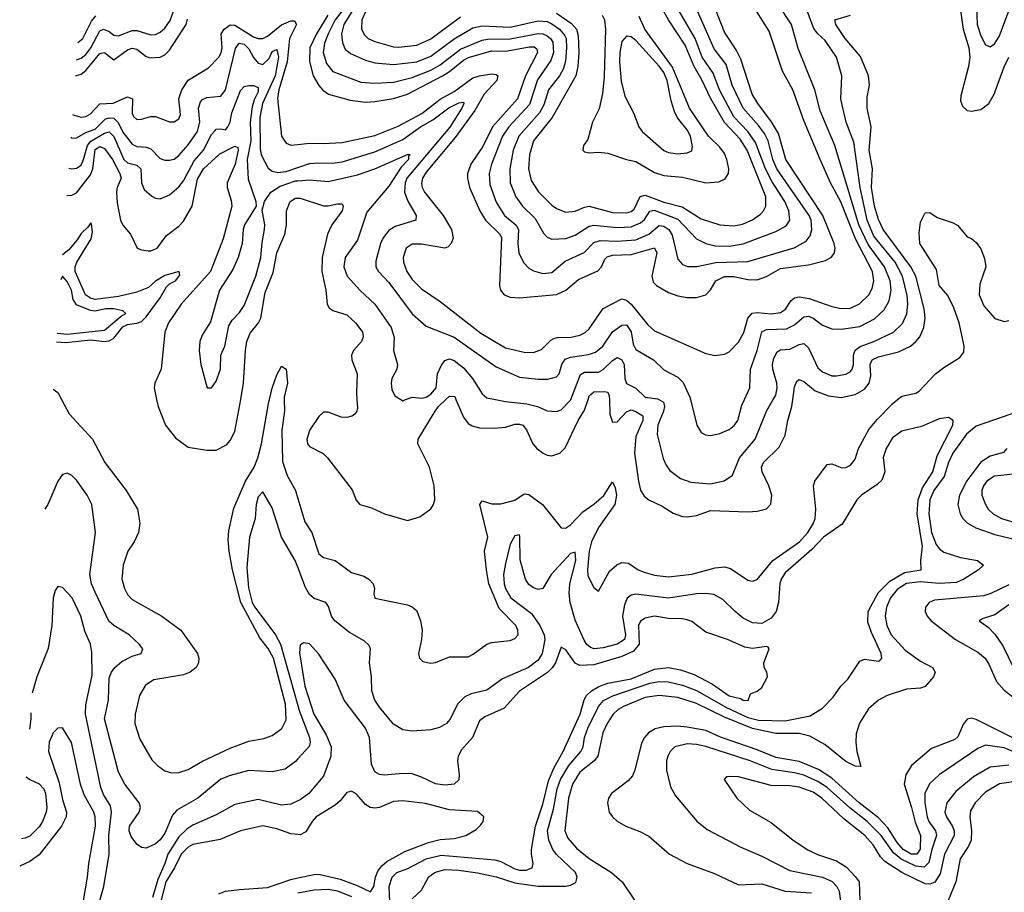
# Model space of a CAD drawing. Header units: inches. Extents: x 1173000 to 1307049, y 522583 to 678455.
# Tile 509 of 617: x 1198807 to 1203030, y 657886 to 661630. Entities that reach past the tile are written whole.
import ezdxf

# ---------------------------------------------------------------- set-up
doc = ezdxf.new("R2010")
doc.units = ezdxf.units.IN
doc.header["$MEASUREMENT"] = 0
for name, color, linetype in [('B1695', 7, 'Continuous'), ('B1696', 7, 'Continuous'), ('B2605', 7, 'Continuous'), ('B2606', 7, 'Continuous')]:
    doc.layers.add(name, color=color, linetype=linetype)

msp = doc.modelspace()

# ---------------------------------------------------------------- linework, layer by layer
at = {"layer": 'B1695', "color": 5}
for points, elevation in [([(1198986.2, 660000), (1199018.5, 659938.5), (1199118.5, 659830), (1199171.9, 659730), (1199263.2, 659610), (1199312.4, 659530), (1199321.6, 659470), (1199316.6, 659430), (1199298.2, 659390), (1199270.7, 659349.3), (1199250.9, 659290), (1199245.1, 659230), (1199256.3, 659190), (1199270, 659164), (1199290, 659142.3), (1199416.1, 659070), (1199497.7, 659010), (1199570.1, 658910), (1199575.6, 658890), (1199574.4, 658870), (1199563.8, 658850), (1199538.6, 658830), (1199510, 658819.6), (1199382.2, 658797.8), (1199346, 658774), (1199320.2, 658730), (1199301.6, 658650), (1199301, 658610), (1199322.7, 658542.7), (1199374.3, 658454.3), (1199397.4, 658430), (1199430, 658406.9), (1199458.6, 658398.6), (1199490, 658399.3), (1199530, 658413.1), (1199591.2, 658448.8), (1199710, 658504.1), (1199790, 658534), (1199854.7, 658545.3), (1199890, 658558.8), (1199931.4, 658588.6), (1199950, 658626), (1199947.6, 658692.4), (1199895.7, 658890), (1199872.4, 658932.4), (1199837.2, 658977.2), (1199755.5, 659130), (1199720.1, 659270), (1199705.4, 659350), (1199701.6, 659398.4), (1199703.8, 659436.2), (1199725.2, 659534.8), (1199775.9, 659650), (1199812.8, 659710), (1199828.7, 659750), (1199844.5, 659810), (1199875.4, 659990), (1199877.9, 660000)], 1180), ([(1199393.9, 660000), (1199400.2, 659970), (1199432.8, 659890), (1199475.7, 659835.7), (1199530, 659795.9), (1199610, 659783), (1199650, 659783.2), (1199693.4, 659806.6), (1199710, 659824.5), (1199730, 659862.8), (1199754.8, 660000)], 1220), ([(1199941.6, 660000), (1199942.4, 659950), (1199931.3, 659868.7), (1199934, 659734), (1199954.7, 659674.7), (1199989.6, 659610), (1200000, 659575.4)], 1180), ([(1200000, 658458.1), (1199990, 658447.2), (1199945.2, 658414.8), (1199890, 658402.7), (1199790, 658408.2), (1199710, 658386.7), (1199669.2, 658370.8), (1199570.7, 658290), (1199481.3, 658238.7), (1199463, 658217), (1199430, 658139), (1199410, 658110.8), (1199390, 658093.4), (1199350, 658075.2), (1199330, 658077.7), (1199310, 658092.9), (1199285.5, 658125.5), (1199275.9, 658150), (1199278.5, 658170), (1199319, 658230), (1199324.6, 658250), (1199319.7, 658270), (1199257.3, 658350), (1199230, 658400.9), (1199170.7, 658630), (1199187.8, 658710), (1199190, 658806), (1199200.1, 658830), (1199214.4, 658850), (1199244.4, 658875.6), (1199290, 658898.4), (1199328.2, 658910), (1199334.4, 658930), (1199319.6, 658950), (1199276.1, 658990), (1199211.1, 659030), (1199189.7, 659049.7), (1199130, 659173.6), (1199114.2, 659210), (1199107.8, 659250), (1199131.7, 659430), (1199116.5, 659550), (1199095.8, 659590), (1199050, 659654.6), (1199030, 659674.3), (1199010, 659684.2), (1198990, 659679.3), (1198971.1, 659650), (1198927.4, 659550), (1198915, 659529.2)], 1160), ([(1200000, 659280.3), (1199988.7, 659310), (1199930.1, 659410), (1199890, 659535.5), (1199850, 659604.9), (1199830, 659583), (1199821.5, 659550), (1199816.5, 659490), (1199792.6, 659410), (1199781.2, 659278.8), (1199788.3, 659191.7), (1199804.7, 659130), (1199815, 659110), (1199904, 658990), (1199925.5, 658950), (1200000, 658687.5)], 1160), ([(1199145.3, 657830), (1199168.1, 657910), (1199190.1, 658050), (1199189, 658129), (1199201.4, 658230), (1199196.7, 658256.7), (1199166, 658306), (1199155.2, 658335.2), (1199088.6, 658650), (1199090.4, 658690), (1199117.3, 658817.3), (1199116.8, 658916.8), (1199110.2, 658950), (1199086.3, 659006.3), (1199069.4, 659070), (1199032.2, 659150), (1198990, 659193.6), (1198970, 659198.3), (1198959.1, 659180.9), (1198950.6, 659150), (1198945.4, 659030), (1198928.6, 658931.4), (1198880.2, 658810), (1198859.9, 658740.4)], 1140), ([(1198854.1, 658656.2), (1198855.4, 658630), (1198849.1, 658585.3)], 1140), ([(1199080.6, 657850), (1199098, 657950), (1199103, 658010), (1199132.3, 658170), (1199130.7, 658210), (1199125, 658230), (1199083.9, 658303.9), (1199067.7, 658350), (1199029.1, 658529.1), (1198990, 658590.8), (1198970.7, 658590.7), (1198950, 658570.4), (1198933.5, 658530), (1198929.8, 658490), (1198975.9, 658355.9), (1198990, 658284), (1199007.8, 658230), (1199006.9, 658210), (1198986.7, 658170), (1198890, 658046), (1198850, 658018), (1198806.9, 657998)], 1120), ([(1198834.5, 658381.6), (1198849.8, 658370), (1198890, 658351), (1198910.3, 658330), (1198916.9, 658310), (1198922.8, 658250), (1198921.1, 658230), (1198905.3, 658190), (1198890, 658167.2), (1198850, 658127.1), (1198830, 658117.4), (1198815.3, 658115)], 1140), ([(1200000, 658277.8), (1199970, 658264.1), (1199930, 658259.8), (1199830, 658283.3), (1199730, 658263), (1199650, 658218.1), (1199550, 658173.7), (1199523.3, 658156.7), (1199490, 658123.1), (1199442.2, 658050), (1199430, 658009.4), (1199398.9, 657941.1), (1199376.5, 657863.5)], 1140), ([(1200000, 658134), (1199970, 658136.9), (1199910, 658158.1), (1199850, 658170.7), (1199754, 658150), (1199667.4, 658112.6), (1199550, 658090.9), (1199530, 658080.1), (1199499.4, 658050), (1199471.1, 657990), (1199433.6, 657930), (1199408.3, 657830)], 1120), ([(1199661.5, 657878.5), (1199690, 657889.9), (1199750, 657898.3), (1199870, 657905.8), (1199970, 657941), (1200000, 657947.5)], 1120)]:
    msp.add_lwpolyline(points, dxfattribs=dict(at, elevation=elevation))
at = {"layer": 'B1696', "color": 5}
for points, elevation in [([(1199050.7, 661457.7), (1199070, 661464.6), (1199090, 661480.4), (1199112.6, 661510), (1199150, 661582.8), (1199166.4, 661590), (1199190, 661579.7), (1199210, 661563.3), (1199230, 661560.7), (1199290, 661584.6), (1199310, 661583.3), (1199370, 661565.5), (1199390, 661567.4), (1199410, 661576.1), (1199430, 661593.4), (1199453, 661627), (1199473.8, 661686.2)], 1340), ([(1199045.9, 661391), (1199050, 661390.4), (1199070, 661396.9), (1199090, 661411.8), (1199150, 661485.6), (1199170, 661490.1), (1199210, 661457.9), (1199270, 661500.7), (1199290, 661508.8), (1199310, 661504.5), (1199350, 661472.7), (1199367, 661467), (1199410, 661469.6), (1199430, 661479.8), (1199450, 661500.1), (1199520.4, 661610), (1199526.9, 661633.1)], 1320), ([(1199056.2, 661532.1), (1199078, 661550), (1199115.4, 661624.6), (1199133.3, 661646.7)], 1360), ([(1199033.7, 661223.9), (1199040.1, 661220.1), (1199070, 661212.2), (1199090, 661215), (1199110, 661225.9), (1199150, 661269.3), (1199208.3, 661271.7), (1199270, 661298.8), (1199290.5, 661290.5), (1199290, 661228), (1199295, 661215), (1199310, 661202), (1199330, 661203), (1199370, 661214.6), (1199390, 661214.6), (1199450, 661191.8), (1199470, 661191.9), (1199490, 661205.4), (1199496.7, 661223.3), (1199489.9, 661290), (1199501.8, 661330), (1199530, 661370.1), (1199617, 661423), (1199660.4, 661470), (1199671.3, 661488.7), (1199674.9, 661510), (1199670.4, 661570), (1199684.4, 661590), (1199710, 661608.2), (1199730, 661606.7), (1199810, 661557.2), (1199830, 661549.6), (1199850, 661549.1), (1199870, 661559.7), (1199930, 661608.8), (1199970, 661625.2), (1199986.1, 661626.1), (1199993.5, 661610), (1199963.6, 661550), (1199953.6, 661450), (1199918.1, 661330), (1199912.5, 661292.5), (1199929.4, 661130), (1199950, 661100.3), (1199970, 661092.3), (1200000, 661095.1)], 1280), ([(1199026.5, 661125.5), (1199030, 661121.9), (1199050, 661122.9), (1199092.8, 661147.2), (1199130, 661161), (1199175.4, 661204.6), (1199190, 661209.5), (1199210, 661207.7), (1199229, 661189), (1199250, 661148.3), (1199290, 661096.6), (1199310, 661085.5), (1199350, 661082.8), (1199370, 661075.4), (1199410, 661035), (1199430, 661027.8), (1199450, 661027.2), (1199470, 661031.8), (1199490, 661047.8), (1199530, 661093), (1199569, 661150), (1199578.9, 661190), (1199574.4, 661250), (1199582.1, 661277.9), (1199591.6, 661288.4), (1199610, 661297.1), (1199670, 661302.3), (1199690, 661329.2), (1199732.8, 661507.2), (1199748.2, 661530), (1199770, 661525), (1199790, 661504.6), (1199810, 661468.3), (1199830, 661443.9), (1199850, 661437.8), (1199876.7, 661463.3), (1199890, 661493.4), (1199910, 661502.5), (1199916.5, 661470), (1199902.7, 661390), (1199847.8, 661270), (1199836.3, 661210), (1199837.9, 661077.9), (1199843.3, 661050), (1199873.2, 660993.2), (1199890, 660980.5), (1199914.1, 660974.1), (1199950, 660979), (1200000, 660996.1)], 1260), ([(1199017.2, 660993.5), (1199030, 660990.7), (1199050, 660992.5), (1199070, 661006.3), (1199081.2, 661030), (1199097.3, 661090), (1199111.6, 661108.4), (1199170, 661143.1), (1199190, 661149.3), (1199210, 661128.9), (1199253.5, 661030), (1199270, 661015.9), (1199310, 661006.5), (1199326.5, 660990), (1199329.6, 660929.6), (1199341, 660901), (1199373.6, 660873.6), (1199390, 660864.9), (1199410, 660862), (1199450, 660878), (1199490, 660913.4), (1199510, 660939.5), (1199555.2, 661024.8), (1199595.8, 661070), (1199630, 661138), (1199644.7, 661155.3), (1199650, 661161), (1199670, 661162.5), (1199690, 661157.8), (1199699.8, 661170), (1199709.2, 661190.8), (1199717, 661230), (1199753.6, 661326.4), (1199770, 661343.3), (1199790, 661348.6), (1199810, 661347.4), (1199830, 661339.2), (1199830, 661320.8), (1199813.1, 661286.9), (1199803.9, 661256.1), (1199795.5, 661190), (1199798, 661110), (1199782.9, 661030), (1199786.4, 660946.4), (1199820.2, 660850), (1199821.1, 660830), (1199771.5, 660750), (1199764.7, 660730), (1199760.7, 660670), (1199744.2, 660610), (1199721.2, 660558.8), (1199664.1, 660470), (1199625.9, 660334.1), (1199590, 660276.2), (1199580.2, 660250), (1199576.3, 660210), (1199583.9, 660150), (1199611, 660051), (1199630, 660050.8), (1199650, 660078.8), (1199668.5, 660130), (1199669.8, 660190), (1199687.3, 660230), (1199703.7, 660316.3), (1199718.6, 660341.4), (1199750, 660373.8), (1199770, 660404.2), (1199819.7, 660530), (1199841.5, 660610), (1199846.4, 660673.6), (1199856.5, 660730), (1199857.7, 660750), (1199847.3, 660812.7), (1199857, 660850), (1199883.4, 660890), (1199923.9, 660916.1), (1199990, 660938.2), (1200000, 660939)], 1240), ([(1199009, 660875.9), (1199010, 660875.6), (1199030, 660876.6), (1199050, 660887.1), (1199110, 660964.7), (1199120.3, 660990), (1199130, 661072.8), (1199150, 661086.3), (1199170, 661077.9), (1199204.3, 661030), (1199236.7, 660970), (1199241.6, 660950), (1199224.5, 660910), (1199222, 660890), (1199225, 660845), (1199239.1, 660770), (1199250, 660749.1), (1199282, 660710), (1199310.3, 660650.3), (1199330, 660642), (1199358.5, 660638.5), (1199370, 660638.8), (1199396.8, 660650), (1199436.1, 660703.9), (1199490, 660744.7), (1199510, 660765.1), (1199546.7, 660830), (1199570, 660945.6), (1199595.2, 660990), (1199665.1, 661054.9), (1199730, 661088.2), (1199742.5, 661082.5), (1199743.9, 661070), (1199730.6, 661010), (1199696.3, 660930), (1199696.3, 660910), (1199713.9, 660853.9), (1199716.5, 660830), (1199679.2, 660690), (1199625, 660550), (1199499.6, 660410), (1199445.6, 660330), (1199430.1, 660290), (1199413.2, 660130), (1199387.2, 660070), (1199383.5, 660050), (1199393.9, 660000)], 1220), ([(1199754.8, 660000), (1199767.5, 660070), (1199775.3, 660210), (1199781.7, 660250), (1199795.2, 660284.8), (1199831.8, 660330), (1199841.8, 660350), (1199860, 660460), (1199894.2, 660545.8), (1199909.7, 660630.3), (1199944.5, 660710), (1199950.6, 660750), (1199951.2, 660810), (1199967.5, 660850), (1199990, 660864.3), (1200000, 660864.3)], 1220), ([(1198965.1, 660247.5), (1199004.8, 660244.8), (1199110, 660257.1), (1199170, 660249.4), (1199190, 660252.1), (1199210, 660263), (1199250, 660312.8), (1199270, 660322.4), (1199310, 660327.6), (1199330, 660335.4), (1199350, 660355.4), (1199410, 660436.7), (1199436.6, 660483.4), (1199450, 660497), (1199475.8, 660510), (1199493.7, 660533.7), (1199490.2, 660550.2), (1199430, 660532.3), (1199390, 660508), (1199359, 660481), (1199310, 660461.7), (1199230, 660442.7), (1199130, 660430.1), (1199110, 660435.5), (1199089.3, 660450), (1199044.2, 660550), (1199045.3, 660570), (1199052.7, 660590), (1199112.9, 660690), (1199118.6, 660718.6), (1199115.6, 660755.6), (1199110, 660756.9), (1199099.6, 660740.4), (1199070, 660712.5), (1199053.9, 660686.1), (1199017.1, 660642.9), (1198991.2, 660621.5)], 1180), ([(1198967.8, 660285.7), (1199010, 660281.2), (1199170, 660298.4), (1199241.9, 660358.1), (1199262.8, 660370), (1199250, 660381.1), (1199210.1, 660390.1), (1199174.5, 660390), (1199130, 660380.1), (1199110, 660382.3), (1199050, 660406.5), (1199036.2, 660430), (1199029.7, 660470), (1199010, 660507.5), (1198990, 660530.2), (1198983.7, 660514)], 1160), ([(1199877.9, 660000), (1199890, 660048.5), (1199910, 660106.4), (1199930, 660143), (1199950, 660130.6), (1199955.4, 660070), (1199941.5, 660010), (1199941.6, 660000)], 1180), ([(1198950.9, 660044.1), (1198970.4, 660030), (1198986.2, 660000)], 1180)]:
    msp.add_lwpolyline(points, dxfattribs=dict(at, elevation=elevation))
at = {"layer": 'B2605', "color": 5}
for points, elevation in [([(1200000, 659575.4), (1200030, 659475.3), (1200059.4, 659430), (1200090, 659338), (1200110, 659322), (1200160.3, 659310), (1200230, 659258.3), (1200282.5, 659242.5), (1200304.9, 659230), (1200322.6, 659210), (1200328.2, 659190), (1200326.1, 659166.1), (1200330, 659148.2), (1200470, 659118.8), (1200490.7, 659110.7), (1200510, 659093.1), (1200526.7, 659050), (1200532.9, 659010), (1200530.3, 658970), (1200517.1, 658910), (1200522, 658890), (1200536.1, 658876.1), (1200570, 658868.7), (1200590, 658872), (1200650, 658895.5), (1200730, 658896.8), (1200752.5, 658907.5), (1200810, 658951), (1200830, 658958.2), (1200910, 658966.5), (1200930, 658974.6), (1200944.4, 658990), (1200943.9, 659010), (1200935.1, 659030), (1200863.8, 659103.8), (1200819.6, 659210), (1200808.4, 659270), (1200800.9, 659350), (1200815.4, 659410), (1200780.3, 659550), (1200790, 659565.3), (1200832.6, 659552.6), (1200870, 659552.9), (1200931.2, 659568.8), (1200970, 659595.9), (1200990, 659592.6), (1201049.2, 659550), (1201129.3, 659449.3), (1201148.2, 659448.2), (1201170, 659463.2), (1201221.7, 659518.3), (1201270, 659550.8), (1201312.1, 659587.9), (1201350, 659647.4), (1201360.8, 659620.8), (1201366.5, 659590), (1201359.8, 659550), (1201289, 659451), (1201259.8, 659390), (1201249.6, 659350), (1201241.7, 659270), (1201243.5, 659243.5), (1201270, 659194), (1201290, 659177.3), (1201336.9, 659263.1), (1201368.4, 659291.6), (1201390, 659301.6), (1201418.8, 659298.8), (1201460.2, 659270), (1201490, 659258.6), (1201530, 659247.3), (1201590, 659239.6), (1201689.2, 659250.8), (1201790, 659278.3), (1201830, 659282.3), (1201855.2, 659275.2), (1201930, 659224.7), (1201950, 659220.8), (1201970, 659227.8), (1202036.5, 659310), (1202152.2, 659390), (1202187.2, 659430), (1202211.4, 659470), (1202218.1, 659490), (1202222, 659530), (1202211.4, 659630), (1202218, 659650), (1202270, 659721.1), (1202290, 659724), (1202332.5, 659707.5), (1202350, 659708.7), (1202370, 659718), (1202390, 659744.9), (1202404, 659790), (1202448.8, 659871.2), (1202484.9, 659915.1), (1202550, 659981.4), (1202572.5, 660000)], 1180), ([(1200253.6, 660000), (1200255.6, 659964.4), (1200252.8, 659950), (1200243.5, 659936.5), (1200231.7, 659928.3), (1200210, 659922.5), (1200185.1, 659925.1), (1200130, 659946.5), (1200110, 659946), (1200090, 659927.6), (1200051.5, 659870), (1200038, 659830), (1200041.3, 659810), (1200050, 659798.8), (1200108.5, 659768.5), (1200127.2, 659750), (1200232.8, 659612.8), (1200250, 659568.8), (1200265.2, 659550), (1200315.3, 659535.3), (1200372.2, 659510), (1200470, 659481.4), (1200522.9, 659497.1), (1200570, 659531.7), (1200581.6, 659550), (1200587.4, 659570), (1200584, 659630), (1200564.2, 659710), (1200514.3, 659810), (1200516.2, 659830), (1200589, 659950), (1200603.5, 659970), (1200635, 660000)], 1220), ([(1200442.3, 660000), (1200450, 659995.1), (1200462.2, 660000)], 1240), ([(1200678, 660000), (1200710, 659925.3), (1200730, 659898), (1200747, 659887), (1200778.8, 659878.8), (1200842.5, 659877.5), (1200890, 659881.6), (1200930, 659894), (1200950, 659895.1), (1200964.9, 659890), (1200980.9, 659870), (1201008.1, 659810), (1201024.3, 659790), (1201051.5, 659770), (1201070, 659761.5), (1201090, 659759), (1201124.2, 659770), (1201147, 659793), (1201202.7, 659910), (1201230, 659955.3), (1201244.5, 660000)], 1220), ([(1200848.4, 660000), (1200890, 659991.3), (1200982.4, 659982.4), (1201028.5, 659970), (1201070, 659951.1), (1201110, 659948.4), (1201130, 659956.8), (1201170, 659998), (1201170.8, 660000)], 1240), ([(1201336.3, 660000), (1201338, 659938), (1201350, 659903.7), (1201370, 659905.2), (1201410, 659948.1), (1201430, 659956.8), (1201450, 659949.6), (1201479.5, 659930), (1201479.1, 659910), (1201450, 659841.1), (1201443.4, 659770), (1201461.3, 659650), (1201470, 659612), (1201485.3, 659585.3), (1201505.3, 659570), (1201562.3, 659542.3), (1201610, 659512.8), (1201650, 659498.3), (1201670, 659496.6), (1201710, 659503), (1201770, 659523.6), (1201930, 659518.1), (1201970, 659521.5), (1202010, 659531.7), (1202029.3, 659550.7), (1202032.8, 659590), (1202019.9, 659630), (1201992.1, 659690), (1201988.4, 659710), (1201997.8, 659730), (1202064, 659796), (1202090, 659847.4), (1202101.3, 659910), (1202118.4, 659970), (1202122.5, 660000)], 1220), ([(1201548.1, 660000), (1201568.4, 659988.4), (1201572.6, 659970), (1201568.9, 659950), (1201543.4, 659890), (1201540.6, 659850), (1201567.3, 659747.3), (1201579, 659719), (1201595.8, 659695.8), (1201641.7, 659661.7), (1201686.1, 659646.1), (1201770, 659638), (1201827.9, 659652.1), (1201863.6, 659676.4), (1201894.1, 659750), (1201961.2, 659830), (1202010.4, 659950), (1202038.9, 660000)], 1240), ([(1201683.7, 660000), (1201711.7, 659890), (1201730, 659859.5), (1201748.2, 659848.2), (1201770, 659845.8), (1201810, 659855), (1201850, 659871.8), (1201871.7, 659888.3), (1201886.9, 659910), (1201904.1, 659975.9), (1201915.1, 660000)], 1260), ([(1203170, 659975.9), (1202910, 659885.3), (1202868.4, 659851.6), (1202809.3, 659770.7), (1202790.3, 659730), (1202771.8, 659670), (1202728, 659610), (1202710.5, 659570), (1202706.5, 659510), (1202717.5, 659430), (1202738.1, 659378.1), (1202750, 659360.5), (1202770, 659346), (1202842.1, 659322.1), (1202915.5, 659310), (1202940.9, 659290), (1202919, 659270), (1202856.9, 659230), (1202824.4, 659215.6), (1202750, 659210.2), (1202670, 659218.1), (1202610, 659210.4), (1202570, 659185.7), (1202541.2, 659150), (1202524.8, 659110), (1202519.7, 659070), (1202526.3, 659030), (1202545.3, 658990), (1202604.5, 658924.5), (1202670, 658878), (1202722, 658850), (1202733.4, 658830), (1202726.4, 658810), (1202690, 658768.3), (1202670, 658761.6), (1202610, 658758), (1202528.2, 658730), (1202490, 658709.7), (1202446.9, 658673.1), (1202408.7, 658611.3), (1202394.4, 658565.6), (1202392.5, 658530), (1202397.2, 658490), (1202415, 658425), (1202390, 658427.2), (1202350, 658446.3), (1202259.6, 658519.6), (1202195.4, 658555.4), (1202150, 658566.8), (1202050, 658566.5), (1201950, 658588.8), (1201830, 658637.3), (1201710, 658696.3), (1201630, 658721), (1201550, 658729.6), (1201490, 658721.7), (1201396.7, 658683.3), (1201373.2, 658670), (1201352.1, 658650), (1201326.5, 658610), (1201307.8, 658570), (1201287.1, 658470), (1201270.6, 658450), (1201210, 658401.3), (1201177.3, 658350), (1201160.7, 658290), (1201144.6, 658150), (1201157.8, 658117.8), (1201195.5, 658075.5), (1201250, 658031.2), (1201345.6, 657970), (1201390.6, 657930.6), (1201447.3, 657847.3)], 1180), ([(1200490, 657857.6), (1200530, 657895.4), (1200560.9, 657950), (1200570, 657958.8), (1200590, 657972.6), (1200630, 657982.9), (1200690, 657980.4), (1200770, 657968.9), (1200850, 657952.1), (1200930, 657926.4), (1201030, 657911.5), (1201147.3, 657912.7), (1201170, 657916.5), (1201192.4, 657927.6), (1201198.6, 657950), (1201190.2, 657970), (1201110, 658048.4), (1201094.3, 658070), (1201076.3, 658110), (1201070.1, 658150.1), (1201097, 658243), (1201112.7, 658330), (1201127.1, 658370), (1201162.1, 658430), (1201214.3, 658490), (1201223.4, 658510), (1201229.1, 658550), (1201243.3, 658590), (1201290, 658683), (1201311.6, 658708.4), (1201351, 658729), (1201510, 658783.6), (1201550, 658790.5), (1201590, 658788.5), (1201650, 658774.6), (1201710, 658752.1), (1201838.7, 658678.7), (1201930, 658635.2), (1201975.6, 658624.4), (1202090, 658621.5), (1202196.9, 658643.1), (1202250, 658675.8), (1202296.6, 658723.4), (1202329.4, 658770), (1202359, 658801), (1202410, 658877.2), (1202430, 658886.2), (1202490, 658878), (1202497.8, 658882.2), (1202504.4, 658890), (1202501.5, 658910), (1202459.9, 658999.9), (1202445.3, 659045.3), (1202445.8, 659090), (1202488.8, 659171.2), (1202539.2, 659220.8), (1202601.3, 659258.7), (1202673.4, 659270), (1202672.5, 659310), (1202679.2, 659370), (1202655.9, 659510), (1202660.2, 659570), (1202679.3, 659620.7), (1202724, 659690), (1202741.7, 659758.3), (1202808.8, 659890), (1202810.4, 659910.4), (1202790, 659923), (1202750, 659918), (1202675.5, 659884.5), (1202590, 659864.4), (1202550, 659836.4), (1202522.6, 659790), (1202510, 659751.3), (1202517.6, 659690), (1202505.1, 659654.9), (1202484.6, 659635.4), (1202417.2, 659590), (1202396.8, 659570), (1202334, 659466), (1202254.6, 659410), (1202203.9, 659356.1), (1202090, 659257.3), (1202073, 659230), (1202066.7, 659210), (1202061.8, 659130), (1202051.4, 659090), (1202030, 659062.4), (1201990, 659039.6), (1201950, 659042.2), (1201910, 659062.5), (1201875.3, 659090), (1201822.5, 659142.5), (1201784.2, 659164.2), (1201750, 659168.6), (1201710, 659166.5), (1201590, 659147.3), (1201450, 659164.7), (1201430, 659160.5), (1201412.2, 659147.8), (1201400.8, 659119.2), (1201392.8, 659070), (1201404.9, 658990), (1201401, 658970), (1201370, 658950.1), (1201310, 658934.3), (1201270.9, 658930.9), (1201255.7, 658935.7), (1201237.9, 658950), (1201227.6, 658967.6), (1201190, 659053.6), (1201168.4, 659130), (1201163.7, 659170), (1201165.9, 659210), (1201192.1, 659310), (1201190, 659346), (1201170, 659339), (1201086.3, 659250), (1201050.4, 659189.6), (1201030, 659185.5), (1201010, 659192), (1200990, 659206), (1200977, 659230), (1200952.9, 659312.9), (1200952.3, 659412.3), (1200950, 659419.1), (1200930, 659414.9), (1200910, 659379.5), (1200890, 659297.1), (1200881.8, 659250), (1200885.1, 659210), (1200890.7, 659190), (1200912.8, 659150), (1201001.6, 659081.6), (1201038.3, 659030), (1201055.8, 658990), (1201058.8, 658970), (1201047.5, 658910), (1201030, 658881.6), (1200988.9, 658850), (1200878, 658802), (1200810, 658753.4), (1200742.8, 658737.2), (1200715.8, 658724.2), (1200685.6, 658694.4), (1200652.1, 658627.9), (1200636.9, 658610), (1200607.2, 658592.8), (1200570, 658582.8), (1200490, 658577.3), (1200450, 658582.8), (1200410, 658606.9), (1200350, 658679.7), (1200330.8, 658710), (1200317.6, 658750), (1200316.3, 658810), (1200307.7, 658870), (1200311.4, 658930), (1200305.3, 658945.3), (1200284.4, 658964.4), (1200221.2, 659001.2), (1200158, 659050), (1200143.6, 659070), (1200132, 659112), (1200119.3, 659130), (1200070, 659145.8), (1200050, 659163.1), (1200033.3, 659193.3), (1200000, 659280.3)], 1160), ([(1203040.5, 659790), (1203026.4, 659773.6), (1202970, 659756.6), (1202930, 659731.8), (1202869.2, 659650.8), (1202837.8, 659590), (1202830.9, 659550), (1202840.4, 659510), (1202851.4, 659490), (1202870, 659470.8), (1202908.4, 659450), (1202990, 659421.3), (1203144.3, 659384.3)], 1220), ([(1203070, 659680.4), (1202987.9, 659672.1), (1202954.8, 659650), (1202941.2, 659630), (1202933.2, 659610), (1202933.2, 659590), (1202948.8, 659550), (1202961.3, 659530), (1202981.8, 659510), (1203018.5, 659490), (1203170, 659443.5)], 1240), ([(1203050, 659205.7), (1202972.5, 659167.5), (1202941.9, 659158.1), (1202730, 659139.3), (1202707.1, 659130), (1202692.2, 659110), (1202690.6, 659090), (1202698.8, 659070), (1202715.9, 659050), (1202820.5, 658970), (1202916.3, 658916.3), (1202947.9, 658890), (1202964.2, 658864.2), (1202996.4, 658790), (1203030, 658753.1), (1203084.8, 658710)], 1220), ([(1203050, 659119.9), (1202990, 659075.9), (1202939.3, 659060.7), (1202922.8, 659050), (1202962.3, 659022.3), (1202990, 658992.9), (1203023.2, 658943.2), (1203070, 658849.3)], 1240), ([(1200396.5, 657810), (1200391.5, 657910), (1200403.8, 657950), (1200424.1, 657970), (1200471.7, 657988.3), (1200550, 658029.3), (1200615.1, 658044.9), (1200845.1, 658025.1), (1200870, 658017.5), (1200930, 657985.7), (1200950, 657981), (1200978.7, 657981.3), (1201005.5, 657990), (1201008.7, 658010), (1201001.6, 658050), (1201002.7, 658070), (1201018.8, 658170), (1201050, 658263.8), (1201075.6, 658364.4), (1201098.9, 658421.1), (1201137.5, 658490), (1201211.4, 658650), (1201228.1, 658711.9), (1201238.2, 658730), (1201260.1, 658750), (1201291.1, 658768.9), (1201330, 658783.7), (1201430, 658802.4), (1201530, 658843.4), (1201589.9, 658849.9), (1201640.8, 658840.8), (1201700.1, 658820.1), (1201778.4, 658778.4), (1201850, 658728.4), (1201898, 658718), (1201910.2, 658709.8), (1201931.7, 658708.3), (1201942, 658738), (1201970, 658749.4), (1201990, 658765.1), (1202014.9, 658810), (1202011, 658830), (1202000.5, 658850), (1201998.4, 658870), (1202021.6, 658930), (1202017.7, 658937.7), (1202010, 658940.4), (1201950, 658932.3), (1201917.5, 658937.5), (1201842.8, 658970), (1201750, 659001.3), (1201690, 659047.2), (1201670, 659055.3), (1201650, 659059.6), (1201590, 659060.5), (1201530, 659071), (1201490, 659062.5), (1201470, 659048.9), (1201460.6, 659030), (1201463.9, 658950), (1201439.4, 658920.6), (1201390, 658897.7), (1201270, 658861.9), (1201210, 658859.3), (1201190, 658868.6), (1201150, 658926), (1201130, 658937), (1201104.4, 658870), (1201091.2, 658848.8), (1201071.2, 658828.8), (1200950, 658749.5), (1200884.2, 658675.8), (1200801.5, 658638.5), (1200778.9, 658621.1), (1200748.5, 658550), (1200702.4, 658497.6), (1200687.6, 658470), (1200684.8, 658450), (1200692.1, 658390), (1200690, 658369), (1200670.3, 658349.7), (1200630, 658344.8), (1200590, 658350.7), (1200530, 658379.9), (1200490, 658393.7), (1200450, 658395.2), (1200370, 658387.8), (1200350, 658391), (1200330, 658402.6), (1200315.8, 658435.8), (1200307, 658550), (1200290.4, 658590.4), (1200198.2, 658710), (1200160.3, 658800.3), (1200090, 658907.8), (1200050, 658951.5), (1200024, 658956), (1200010, 658946), (1200006.4, 658913.6), (1200030.4, 658770), (1200068.7, 658650), (1200121.6, 658561.6), (1200142.5, 658510), (1200141.9, 658470), (1200110, 658384.5), (1200047.3, 658310), (1200010, 658282.4), (1200000, 658277.8)], 1140), ([(1200000, 658687.5), (1200006.1, 658666.1), (1200050.4, 658550), (1200053.3, 658530), (1200048.8, 658511.2), (1200000, 658458.1)], 1160), ([(1203070, 658547.2), (1202910, 658627.6), (1202890, 658632.5), (1202870.8, 658629.2), (1202853.7, 658606.3), (1202830, 658553.5), (1202818.3, 658541.7), (1202717.9, 658502.1), (1202631.9, 658430), (1202607.6, 658390), (1202601, 658350), (1202632.5, 658250), (1202647, 658187), (1202670.7, 658130), (1202668.5, 658071.5), (1202655.4, 658050), (1202630, 658049.5), (1202596.4, 658070), (1202570, 658100.1), (1202530, 658162.6), (1202490, 658205.1), (1202407, 658270), (1202290, 658375.4), (1202233.1, 658413.1), (1202150, 658447.5), (1202050, 658464.3), (1201970, 658497.2), (1201812.1, 658552.1), (1201750, 658579.6), (1201670, 658593.9), (1201630, 658598.6), (1201570, 658596.1), (1201532.7, 658587.3), (1201504, 658570), (1201486.4, 658550), (1201474.5, 658525.5), (1201445.8, 658410), (1201435.2, 658384.8), (1201416.6, 658363.4), (1201345, 658310), (1201332.9, 658290), (1201328, 658270), (1201335.9, 658230), (1201349.2, 658210), (1201370, 658191.1), (1201407, 658170), (1201467, 658147), (1201506, 658126), (1201593.4, 658050), (1201669.1, 658010), (1201786.6, 657966.6), (1201890, 657917.7), (1201990, 657921.8), (1202090, 657890.1), (1202203.2, 657883.2)], 1220), ([(1203124.9, 658464.9), (1203030, 658505.3), (1202950, 658516.5), (1202916.8, 658503.2), (1202750.1, 658389.9), (1202709.4, 658350.6), (1202689.7, 658310), (1202688.7, 658270), (1202698.7, 658210), (1202707, 658190), (1202734.6, 658150), (1202739.1, 658130), (1202718.9, 658070), (1202707, 658013), (1202686.5, 657993.5), (1202650, 657998.4), (1202587.3, 658027.3), (1202555.3, 658055.3), (1202502.5, 658130), (1202442.5, 658190), (1202367.7, 658247.7), (1202270, 658334.8), (1202230, 658361.3), (1202170, 658388.1), (1202130, 658398.2), (1202032.3, 658412.3), (1201940.3, 658450), (1201750, 658511), (1201710, 658520.1), (1201670, 658522.5), (1201616.5, 658510), (1201596.8, 658490), (1201587.2, 658470), (1201581.3, 658450), (1201580.9, 658410), (1201598.6, 658338.6), (1201619.8, 658299.8), (1201711, 658191), (1201755.2, 658155.2), (1201899.8, 658079.8), (1201990, 658040.7), (1202110, 657979.8), (1202250, 657950.9), (1202291.8, 657931.8), (1202311.3, 657911.3), (1202321.5, 657890), (1202337.5, 657770)], 1240), ([(1203050, 658430.7), (1202970, 658422.3), (1202898.1, 658381.9), (1202821.4, 658318.6), (1202784.1, 658270), (1202775.3, 658230), (1202781.8, 658210), (1202808.1, 658168.1), (1202814.7, 658150), (1202814.6, 658130), (1202772.8, 658050), (1202754.8, 657965.2), (1202731.4, 657928.6), (1202710, 657919.9), (1202690, 657922.7), (1202590, 657970.8), (1202517.7, 658017.7), (1202498.4, 658038.4), (1202466.9, 658090), (1202431.2, 658130), (1202341, 658201), (1202247, 658290), (1202210, 658314.9), (1202150, 658336.6), (1202110, 658342.5), (1202030, 658344.3), (1201890, 658381.3), (1201850, 658383), (1201839.1, 658380.9), (1201828, 658370), (1201883.2, 658290), (1201937.7, 658237.7), (1202030, 658185), (1202124.9, 658110), (1202187.3, 658067.3), (1202228.2, 658048.2), (1202310, 658020.7), (1202353.1, 657993.1), (1202392.2, 657952.2), (1202407.2, 657930), (1202410.9, 657850)], 1260), ([(1203070, 658359.6), (1203010, 658351.1), (1202950, 658315.3), (1202905, 658270), (1202885.4, 658234.6), (1202881.7, 658210), (1202889, 658150), (1202888.2, 658110), (1202876.9, 658083.1), (1202840.8, 658030), (1202822.6, 657930), (1202789, 657850)], 1280), ([(1200000, 657947.5), (1200070, 657962.7), (1200090, 657963.2), (1200181.5, 657941.5), (1200254.8, 657914.8), (1200311.8, 657888.2), (1200326.4, 657910), (1200333, 657950), (1200343.2, 657976.8), (1200360.6, 657999.4), (1200382.3, 658017.7), (1200459.1, 658060.9), (1200560.2, 658099.8), (1200610, 658111.8), (1200670, 658116.4), (1200721, 658130), (1200764.4, 658155.6), (1200785.1, 658174.9), (1200795.5, 658190), (1200797.1, 658210), (1200770, 658232), (1200650, 658239.7), (1200547, 658267), (1200450, 658278.9), (1200410, 658275.8), (1200350, 658250.2), (1200330, 658246.5), (1200310.1, 658250.1), (1200290, 658262.4), (1200250, 658307.9), (1200230, 658320.3), (1200210, 658313.4), (1200182, 658278), (1200159.9, 658260.1), (1200079, 658210), (1200061.1, 658190), (1200034.3, 658145.7), (1200010, 658133), (1200000, 658134)], 1120), ([(1200000, 657883), (1200070, 657896.8), (1200130, 657899), (1200170, 657892.2), (1200230, 657868.1)], 1140)]:
    msp.add_lwpolyline(points, dxfattribs=dict(at, elevation=elevation))
at = {"layer": 'B2606', "color": 5}
for points, elevation in [([(1200230, 661721.5), (1200160.4, 661630), (1200129.5, 661570), (1200114.1, 661530), (1200108.9, 661488.9), (1200122.3, 661442.3), (1200150, 661407.6), (1200270, 661362.9), (1200330, 661357.6), (1200410, 661362.1), (1200490, 661382.2), (1200570, 661413.5), (1200610, 661436.5), (1200696.9, 661503.1), (1200790, 661542.3), (1200813.6, 661546.4), (1200910, 661547.6), (1201030, 661570.9), (1201050, 661569.4), (1201070, 661560.6), (1201083.3, 661550), (1201093.3, 661533.3), (1201095.9, 661490), (1201085.3, 661454.7), (1201028.3, 661371.7), (1200993.4, 661266.6), (1200905.3, 661170), (1200877.9, 661130), (1200830.1, 661010), (1200820.5, 660970), (1200823.1, 660923.1), (1200850, 660847.6), (1200886.6, 660790), (1200935.4, 660750), (1200945.9, 660730), (1200943.8, 660670), (1200948, 660630), (1200968, 660588), (1200990, 660563.9), (1201010, 660553.1), (1201050, 660541.7), (1201090, 660545.1), (1201146.5, 660593.5), (1201228.3, 660631.7), (1201270, 660674.8), (1201297.1, 660682.9), (1201370, 660679.3), (1201450, 660685.5), (1201504.7, 660710), (1201550, 660746.7), (1201570, 660744.8), (1201591.2, 660730), (1201605, 660705), (1201630, 660602), (1201650, 660579.2), (1201670.9, 660570.9), (1201710.8, 660570.8), (1201792.2, 660587.8), (1201930, 660592.4), (1202128.2, 660651.8), (1202180.2, 660679.8), (1202197.4, 660702.6), (1202204.6, 660730), (1202201.4, 660770), (1202193.6, 660790), (1202054.8, 660990), (1202037.5, 661030), (1202017.3, 661110), (1202001.3, 661141.3), (1201976.2, 661176.2), (1201910, 661251.1), (1201862.7, 661350), (1201837.4, 661437.4), (1201785.8, 661505.8), (1201704.3, 661690)], 1340), ([(1201110, 661657.8), (1201174.2, 661614.2), (1201195.6, 661590), (1201202.8, 661562.8), (1201205.1, 661490), (1201201.3, 661430), (1201191.7, 661390), (1201091.2, 661210), (1201011.3, 661110), (1200994.2, 661050), (1200989.3, 660990), (1201000.9, 660940.9), (1201031.9, 660891.9), (1201090, 660834.6), (1201110, 660819.5), (1201150, 660804.8), (1201190, 660808.4), (1201230, 660826.1), (1201250, 660830.1), (1201350, 660802.3), (1201410, 660801.3), (1201430, 660806.7), (1201442.8, 660817.2), (1201468, 660872), (1201490, 660877.1), (1201570, 660847.3), (1201647.9, 660827.9), (1201730, 660775.5), (1201810, 660750.1), (1201870, 660745.6), (1201907.7, 660752.3), (1201950, 660771.1), (1201984.1, 660795.9), (1201997.4, 660810), (1202007.2, 660830), (1202007.6, 660870), (1201927, 661070), (1201897.5, 661117.5), (1201829.2, 661189.2), (1201770, 661293), (1201733.5, 661370), (1201699.1, 661430), (1201660.7, 661520.7), (1201589.6, 661630), (1201539.1, 661719.1)], 1380), ([(1202910.1, 661690), (1202913, 661610), (1202930, 661560.8), (1202950, 661522.3), (1202970, 661514.4), (1202990, 661527.5), (1203010, 661561.2), (1203076.7, 661743.3)], 1240), ([(1200000, 661095.1), (1200050, 661099.8), (1200110, 661098.3), (1200190, 661103.7), (1200330, 661133.3), (1200430, 661172.9), (1200531.9, 661228.1), (1200610.3, 661289.7), (1200670, 661321.6), (1200750, 661381), (1200779.1, 661390), (1200830, 661397.4), (1200850, 661395.8), (1200857.6, 661390), (1200853, 661370), (1200799.4, 661310), (1200759.7, 661240.3), (1200674.7, 661125.3), (1200550, 660975.7), (1200534.9, 660950), (1200530, 660927.7), (1200532.7, 660910), (1200543.1, 660890), (1200623.7, 660790), (1200659.6, 660730), (1200666.7, 660693.3), (1200658, 660670), (1200644.1, 660655.9), (1200630, 660649.9), (1200530, 660667.7), (1200490, 660667.5), (1200463.9, 660650), (1200451.9, 660610), (1200452.9, 660590), (1200467.6, 660550), (1200490, 660516.1), (1200530, 660474.8), (1200610, 660421.2), (1200784.9, 660284.9), (1200890, 660222), (1200970, 660203.1), (1201010, 660202), (1201045.6, 660214.4), (1201085.1, 660254.9), (1201097.8, 660262.2), (1201113.4, 660266.6), (1201171.8, 660268.2), (1201210, 660277.1), (1201231.9, 660288.1), (1201250, 660304.1), (1201309.4, 660390.6), (1201390, 660432), (1201410, 660427.2), (1201430, 660409.3), (1201500.4, 660320.4), (1201530, 660295.3), (1201750, 660198.5), (1201790, 660189.2), (1201830, 660194.3), (1201850, 660205.4), (1201890, 660247), (1201912.3, 660287.7), (1201930.3, 660350), (1201948.6, 660371.4), (1201970, 660373.5), (1202030, 660367.5), (1202070, 660373.8), (1202091.8, 660388.2), (1202115.3, 660424.7), (1202130, 660437.2), (1202150, 660440.4), (1202193.3, 660433.3), (1202290, 660399.6), (1202330, 660391), (1202370, 660392.7), (1202409.6, 660410.4), (1202448.7, 660450), (1202463.8, 660476.2), (1202470.7, 660510), (1202464.2, 660550), (1202391.8, 660690), (1202329, 660849), (1202284.5, 660930), (1202239.7, 661030), (1202170, 661197.8), (1202122.6, 661330), (1202078.3, 661410), (1202021.5, 661581.5), (1201940.5, 661710)], 1280), ([(1200129.1, 661650), (1200079.3, 661570), (1200051.8, 661510), (1200050.6, 661450.6), (1200065.1, 661390), (1200090, 661347.5), (1200107.7, 661327.7), (1200131.4, 661311.4), (1200225, 661285), (1200290, 661277), (1200330, 661278.6), (1200410, 661292.4), (1200470, 661310.7), (1200620.6, 661390), (1200650, 661407.4), (1200710, 661456.7), (1200731.7, 661468.3), (1200830, 661496), (1200890, 661495.7), (1200994.1, 661514.1), (1201013.4, 661513.4), (1201024.8, 661504.8), (1201028.1, 661490), (1200976.4, 661390), (1200942.4, 661290), (1200835.2, 661170), (1200793.2, 661086.8), (1200742.1, 661010), (1200728.2, 660970), (1200727.7, 660950), (1200736.5, 660910), (1200779.9, 660810), (1200804.5, 660770), (1200866.8, 660710), (1200873.8, 660693.8), (1200864.9, 660490), (1200868.8, 660470), (1200884.4, 660450), (1200910, 660440.2), (1200950, 660437), (1201110, 660451.1), (1201150, 660469.5), (1201203.9, 660516.1), (1201286.8, 660553.2), (1201302.2, 660570), (1201316.8, 660603.2), (1201326.8, 660613.2), (1201350, 660619.6), (1201430, 660622.7), (1201530, 660650.6), (1201540.3, 660630), (1201517.5, 660530), (1201524.5, 660504.5), (1201537.6, 660490), (1201590, 660458.9), (1201630, 660444.8), (1201670, 660438.8), (1201710, 660438), (1201750, 660449.4), (1201769.5, 660470.5), (1201793, 660510), (1201830, 660528.3), (1201870, 660528.3), (1201930, 660515.7), (1201970, 660514.4), (1202010, 660527.6), (1202070, 660561.9), (1202190, 660578.5), (1202262.8, 660597.2), (1202288.9, 660611.1), (1202301.9, 660630), (1202304.3, 660650), (1202300.5, 660670), (1202251.6, 660790), (1202092.9, 661030), (1202061.3, 661141.3), (1202032, 661192), (1201972.4, 661270), (1201949.2, 661310), (1201900.4, 661460.4), (1201880.5, 661500.5), (1201830, 661576.2), (1201785.5, 661690)], 1320), ([(1201915.1, 660000), (1201938.1, 660050), (1201941.6, 660130), (1201970, 660210.3), (1201990, 660290.8), (1202010, 660301.1), (1202095.7, 660304.3), (1202130, 660320.5), (1202170, 660355.8), (1202190, 660358.6), (1202210, 660350.1), (1202250, 660319), (1202290, 660303.1), (1202330, 660302.4), (1202410, 660313.2), (1202472.8, 660347.2), (1202514.3, 660385.7), (1202536.6, 660423.4), (1202545.2, 660470), (1202539.8, 660510), (1202515.8, 660570), (1202445.9, 660665.9), (1202405.9, 660750), (1202302.4, 661090), (1202239.5, 661239.5), (1202217, 661330), (1202146.2, 661506.2), (1202117.5, 661610), (1202058.9, 661698.9)], 1260), ([(1202038.9, 660000), (1202050, 660019.6), (1202055.8, 660050), (1202053.9, 660070), (1202037, 660130), (1202035.7, 660150), (1202041.6, 660178.4), (1202055.3, 660204.7), (1202070, 660213), (1202110, 660216.1), (1202150, 660237), (1202170, 660240.5), (1202190, 660221.8), (1202230, 660136.9), (1202250, 660118.5), (1202290, 660102.7), (1202310, 660101.5), (1202350, 660108.5), (1202370, 660120.2), (1202377.3, 660130), (1202382.8, 660150), (1202383, 660190), (1202390, 660212.7), (1202411.5, 660228.5), (1202470.8, 660250), (1202554.6, 660290), (1202593, 660327), (1202611.3, 660368.7), (1202615.7, 660410), (1202613, 660447), (1202593.5, 660530), (1202561.5, 660590), (1202470, 660700.9), (1202441.3, 660770), (1202411.6, 660910), (1202384.4, 661104.4), (1202352.3, 661190), (1202332.6, 661270), (1202329.3, 661290.7), (1202332.9, 661390), (1202310, 661469.6), (1202261.2, 661541.2), (1202229.6, 661569.6), (1202212.7, 661592.7), (1202174.2, 661694.2)], 1240), ([(1200234.7, 661670), (1200197.4, 661610), (1200186.8, 661570), (1200191.1, 661531.1), (1200203.3, 661503.3), (1200225.5, 661485.5), (1200290, 661456.3), (1200330, 661444.5), (1200410, 661438.2), (1200510, 661449.4), (1200570, 661474.3), (1200670, 661548.4), (1200750, 661594.8), (1200790, 661603.7), (1200910, 661598.2), (1201030, 661625.7), (1201070, 661621.9), (1201090, 661612.9), (1201122.6, 661590), (1201144, 661564), (1201150.1, 661550), (1201152.9, 661510), (1201148.1, 661451.9), (1201138.9, 661421.1), (1201122.3, 661390), (1201075.4, 661330), (1201054.8, 661265.2), (1201036.6, 661230), (1200947.9, 661130), (1200923.9, 661070), (1200909.3, 660990), (1200911, 660930), (1200935.6, 660870), (1200963.9, 660830), (1201017.8, 660777.8), (1201053.9, 660713.9), (1201070, 660696.5), (1201090, 660688.7), (1201150, 660691.2), (1201190, 660705.9), (1201250, 660744.3), (1201270, 660749), (1201370, 660737.9), (1201430, 660741.6), (1201470, 660758.3), (1201486.5, 660773.5), (1201510, 660808.1), (1201527.6, 660812.4), (1201630, 660773.7), (1201710, 660689.6), (1201749.7, 660669.7), (1201790, 660660.3), (1201850, 660658), (1201910, 660668), (1202050, 660721.2), (1202094, 660746), (1202109.9, 660770.1), (1202106, 660810), (1202088.5, 660850), (1202034.7, 660934.7), (1202006.2, 660990), (1201963.4, 661103.4), (1201930.3, 661150), (1201870, 661212.8), (1201808.7, 661330), (1201781.1, 661401.1), (1201734.5, 661470), (1201703.8, 661550), (1201634.7, 661670)], 1360), ([(1200293.2, 661670), (1200274, 661630), (1200272.7, 661590), (1200285.7, 661565.7), (1200301.2, 661550), (1200330, 661536.8), (1200410, 661514.4), (1200432.7, 661512.7), (1200510, 661520.6), (1200570, 661547.8), (1200698, 661642)], 1380), ([(1201305.9, 661650), (1201315.1, 661630), (1201319.9, 661590), (1201314, 661386), (1201306.9, 661313.1), (1201291.9, 661248.1), (1201264.2, 661190), (1201243.7, 661116.3), (1201225.7, 661090), (1201222, 661070), (1201230, 661063), (1201250, 661059.5), (1201290, 661062), (1201330, 661057.5), (1201410.1, 661030.1), (1201450, 661021.2), (1201530, 660974.9), (1201570, 660961.1), (1201650, 660954.6), (1201750, 660930.5), (1201805.2, 660934.8), (1201832.6, 660947.4), (1201846.6, 660970), (1201848.1, 660990), (1201840.4, 661030), (1201830, 661056), (1201810, 661083.5), (1201761, 661130), (1201679.8, 661250), (1201606.2, 661426.2), (1201488.6, 661590), (1201463.6, 661643.6)], 1420), ([(1202122.5, 660000), (1202130, 660054.9), (1202140.8, 660079.2), (1202150, 660085.7), (1202170, 660077.3), (1202218.2, 660038.2), (1202276.6, 660016.6), (1202330, 660009.7), (1202390, 660021.9), (1202430, 660044.9), (1202450.3, 660070), (1202457.4, 660102.6), (1202455, 660150), (1202462.9, 660170), (1202490, 660184), (1202575.5, 660204.5), (1202627.3, 660230), (1202650.9, 660249.1), (1202667.6, 660270), (1202685.3, 660310), (1202690.3, 660350), (1202686.9, 660390), (1202650.5, 660530), (1202629.4, 660570), (1202510, 660729.9), (1202490, 660772.2), (1202473.3, 660830), (1202459.7, 660910), (1202464.4, 660990), (1202450.5, 661070), (1202458.6, 661170), (1202442.3, 661250), (1202442.2, 661297.8), (1202452, 661350), (1202447.6, 661390), (1202412.6, 661472.6), (1202347.2, 661550), (1202307.3, 661610), (1202302.4, 661630), (1202370.9, 661649.1)], 1220), ([(1202842, 661670), (1202853, 661590), (1202877.9, 661510), (1202882.7, 661470), (1202876.4, 661430), (1202843.3, 661303.3), (1202842.3, 661282.3), (1202850, 661258.9), (1202870, 661241.3), (1202890, 661237.7), (1202930, 661245.6), (1202964.1, 661270), (1202987.2, 661310), (1203030, 661427.8), (1203050, 661469.2)], 1220), ([(1200000, 660996.1), (1200050, 661013.1), (1200090, 661016.6), (1200150, 661014.3), (1200190, 661019.9), (1200330, 661063.4), (1200450, 661116.4), (1200526.1, 661170), (1200579, 661201), (1200648.2, 661251.8), (1200690, 661273.2), (1200710, 661276.1), (1200712.5, 661270), (1200703.8, 661250), (1200651.6, 661168.4), (1200467.4, 660950), (1200459.9, 660930), (1200457.9, 660890), (1200471.5, 660851.5), (1200507.2, 660790), (1200505.3, 660770), (1200417.6, 660742.4), (1200390, 660725), (1200366.1, 660693.9), (1200354.1, 660670), (1200333.8, 660593.8), (1200334, 660570), (1200346, 660550), (1200390, 660502.5), (1200490, 660368.3), (1200550, 660315.2), (1200670, 660267.7), (1200850, 660140.1), (1200950, 660096.2), (1201030, 660088.2), (1201071.6, 660088.4), (1201110, 660097.1), (1201120.6, 660110), (1201131.8, 660150), (1201146.4, 660173.6), (1201170, 660181.8), (1201246.7, 660193.3), (1201276.5, 660203.5), (1201308.2, 660230), (1201350, 660291.4), (1201390, 660319), (1201410, 660320.2), (1201430, 660290.3), (1201437.8, 660237.8), (1201450, 660215.5), (1201524.9, 660170), (1201570, 660128.4), (1201630, 660096.5), (1201652.7, 660072.7), (1201681.2, 660010), (1201683.7, 660000)], 1260), ([(1200000, 660939), (1200050, 660942.9), (1200130, 660936), (1200255.4, 660964.6), (1200330, 660990.5), (1200473.7, 661053.7), (1200481.3, 661050), (1200475, 661045), (1200474.3, 661030), (1200442.6, 660997.4), (1200390, 660916.6), (1200296.3, 660803.7), (1200255.9, 660684.1), (1200203.5, 660610), (1200197.8, 660570), (1200211.5, 660530), (1200267.7, 660467.7), (1200330, 660409.3), (1200400.1, 660310), (1200413.1, 660266.9), (1200410.2, 660210), (1200426.7, 660150), (1200425.2, 660130), (1200402.7, 660090), (1200400.2, 660070), (1200403.1, 660043.1), (1200416.4, 660016.4), (1200442.3, 660000)], 1240), ([(1200000, 660864.3), (1200010, 660864.2), (1200110, 660832.2), (1200130, 660831), (1200170, 660840.8), (1200190, 660840.4), (1200195, 660830), (1200190.7, 660810), (1200145.1, 660750), (1200126.6, 660710), (1200104.8, 660610), (1200102.7, 660550), (1200119.3, 660470), (1200125.5, 660410), (1200134.4, 660394.4), (1200150, 660382), (1200210, 660363.5), (1200248.6, 660328.6), (1200277.8, 660290), (1200280.6, 660270), (1200272.6, 660250), (1200238.6, 660210), (1200230.2, 660190), (1200231.2, 660170), (1200255, 660110), (1200252.1, 660027.9), (1200253.6, 660000)], 1220), ([(1202572.5, 660000), (1202590, 660014.5), (1202650, 660027.4), (1202664.5, 660035.5), (1202734.5, 660110), (1202770, 660138.4), (1202839.1, 660180.9), (1202856, 660204), (1202857.8, 660230), (1202853.8, 660250), (1202836, 660330), (1202813.8, 660393.8), (1202787.1, 660447.1), (1202749.9, 660490), (1202739, 660559), (1202667.5, 660670), (1202664.9, 660715.1), (1202670, 660762), (1202690, 660802), (1202710, 660802.8), (1202741.7, 660781.7), (1202810, 660758), (1202830, 660746.4), (1202870, 660698.8), (1202890, 660690.7), (1202910, 660674), (1202930, 660646.8), (1202945.1, 660605.1), (1202950.2, 660570), (1202925, 660495), (1202922.2, 660450), (1202942.6, 660402.6), (1202990, 660348.4), (1203030, 660335.8), (1203050, 660339)], 1180), ([(1200462.2, 660000), (1200490, 660011.1), (1200530, 660006.2), (1200550, 660010.1), (1200570, 660023), (1200593.7, 660050), (1200599.2, 660110), (1200615.1, 660144.9), (1200630, 660167.1), (1200650, 660174.5), (1200670, 660168.2), (1200710, 660136), (1200748.6, 660090), (1200790, 660024.7), (1200810, 660008), (1200848.4, 660000)], 1240), ([(1201170.8, 660000), (1201211.7, 660108.3), (1201230, 660117.9), (1201290, 660117.1), (1201310, 660128.5), (1201350, 660167.2), (1201370, 660180.1), (1201390, 660170.1), (1201399.5, 660150), (1201402.3, 660090), (1201410, 660069.4), (1201450, 660049.5), (1201490, 660010.7), (1201543, 660003), (1201548.1, 660000)], 1240), ([(1201244.5, 660000), (1201250, 660016.8), (1201270, 660033.6), (1201314.3, 660034.3), (1201330, 660032.1), (1201335.9, 660015.9), (1201336.3, 660000)], 1220), ([(1200635, 660000), (1200650, 660014.3), (1200672.6, 660012.6), (1200678, 660000)], 1220)]:
    msp.add_lwpolyline(points, dxfattribs=dict(at, elevation=elevation))
at = {"layer": 'B2606', "color": 5, "elevation": 1440}
msp.add_lwpolyline([(1201410, 661559.1), (1201390, 661537.2), (1201380.5, 661490), (1201378.9, 661450), (1201386.8, 661366.8), (1201402.4, 661302.4), (1201438.9, 661230), (1201462.2, 661170), (1201476.9, 661150), (1201570, 661068.6), (1201590, 661060.5), (1201630, 661055.1), (1201670, 661058.5), (1201690, 661067.7), (1201693.2, 661086.8), (1201683.4, 661130), (1201670, 661158.3), (1201628.8, 661208.8), (1201615.7, 661235.7), (1201601.6, 661281.6), (1201584.3, 661370), (1201570, 661403.1), (1201550, 661431.3), (1201450, 661541.5), (1201430, 661556.2)], close=True, dxfattribs=at)

doc.saveas('drawing.dxf')
